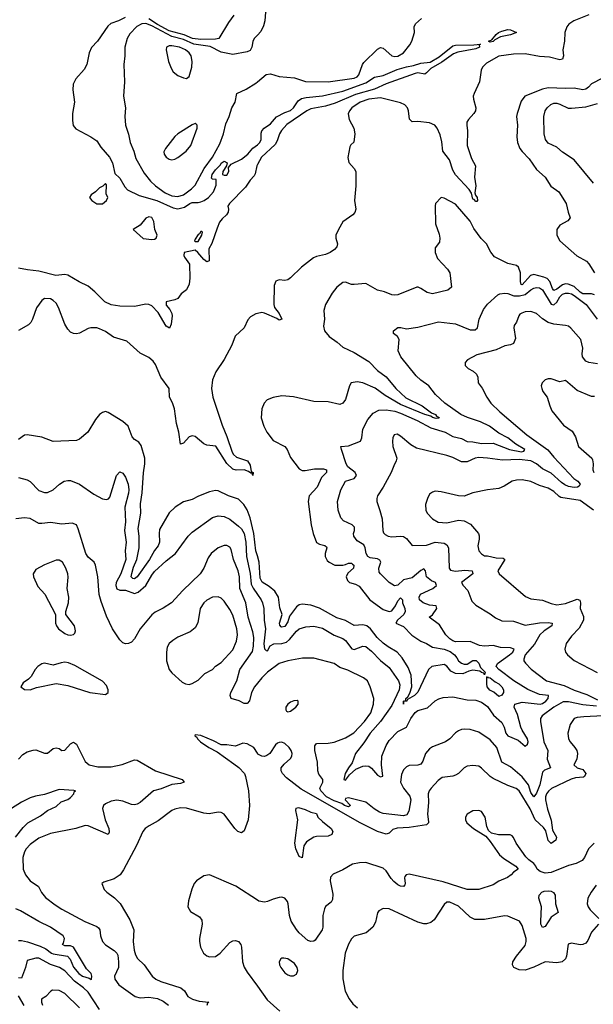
# Model space of a CAD drawing. Header units: inches. Extents: x 1173000 to 1307049, y 522583 to 678455.
# Tile 304 of 617: x 1268358 to 1272322, y 552696 to 559499. Entities that reach past the tile are written whole.
import ezdxf

# ---------------------------------------------------------------- set-up
doc = ezdxf.new("R2010")
doc.units = ezdxf.units.IN
doc.header["$MEASUREMENT"] = 0
doc.layers.add('B2565', color=7, linetype='Continuous')
doc.layers.add('B2575', color=7, linetype='Continuous')

msp = doc.modelspace()

# ---------------------------------------------------------------- linework, layer by layer
at = {"layer": 'B2565', "color": 5}
for points, elevation in [([(1269086.6, 559513.4), (1269039.5, 559490), (1268988, 559472), (1268966.2, 559453.8), (1268894.6, 559350), (1268854.3, 559305.7), (1268838.9, 559270), (1268821.3, 559190), (1268804.4, 559155.6), (1268746.3, 559090), (1268726.5, 559053.5), (1268725.4, 559014.6), (1268736.1, 558930), (1268722.6, 558850), (1268721.7, 558801.7), (1268726.9, 558766.9), (1268744.9, 558744.9), (1268850, 558690.4), (1268890, 558661.6), (1268919.1, 558619.1), (1268977.6, 558550), (1268998.4, 558510), (1269015.3, 558435.3), (1269050, 558402.8), (1269084.1, 558344.1), (1269103.4, 558323.4), (1269184.1, 558284.1), (1269306.4, 558250), (1269419.3, 558199.3), (1269450, 558193.2), (1269470, 558195.8), (1269495.7, 558204.3), (1269534.5, 558230), (1269550, 558235.9), (1269590, 558235.6), (1269610, 558240.9), (1269633.5, 558250), (1269662.8, 558270), (1269698, 558310), (1269714.7, 558354.7), (1269714.9, 558394.9), (1269690, 558397.2), (1269682.9, 558402.9), (1269688.9, 558430), (1269710, 558460.4), (1269744.6, 558495.4), (1269750, 558507.7), (1269770, 558522), (1269790.7, 558510), (1269787.3, 558490), (1269762, 558450), (1269758.8, 558430), (1269770, 558423.8), (1269790, 558425.3), (1269803.6, 558450), (1269801.5, 558478.5), (1269819.7, 558500.3), (1269890, 558535.6), (1269935, 558570), (1269969.9, 558610.1), (1270000, 558635.1)], 660), ([(1269837.4, 559530), (1269800.4, 559479.6), (1269733.7, 559370), (1269710, 559364), (1269610, 559362.4), (1269552.7, 559370), (1269494.8, 559394.8), (1269390, 559421.7), (1269310, 559464.7), (1269250, 559503.7)], 660), ([(1270000, 559392.9), (1269977, 559370), (1269968.5, 559348.5), (1269962, 559310), (1269950, 559285.6), (1269930, 559277.4), (1269830, 559258.7), (1269750, 559275), (1269673.3, 559313.3), (1269561.6, 559330), (1269490, 559361), (1269410, 559382.9), (1269270, 559456.7), (1269230, 559471.6), (1269202.4, 559470), (1269167.9, 559452.1), (1269118.7, 559401.3), (1269099.8, 559370), (1269084.3, 559310), (1269085.2, 559250), (1269076.5, 559190), (1269082, 559070), (1269074.4, 558970), (1269088.9, 558890), (1269083.6, 558830), (1269088, 558770), (1269108.6, 558708.6), (1269121.7, 558650), (1269146.9, 558590), (1269159.8, 558539.8), (1269217.5, 558437.5), (1269262.3, 558382.3), (1269297.4, 558350), (1269363.2, 558303.2), (1269410, 558282.5), (1269450, 558278.1), (1269490, 558288.5), (1269545.8, 558330), (1269570, 558356.6), (1269631.5, 558470), (1269689.9, 558550), (1269740, 558640), (1269766.4, 558710), (1269781.8, 558778.2), (1269806.1, 558830), (1269824.5, 558890), (1269846.2, 558930), (1269857.9, 558990), (1269922.3, 559017.7), (1269990, 559061), (1270000, 559069.2)], 680), ([(1270000, 558497.5), (1269995.9, 558490), (1269986, 558434), (1269978.9, 558421.1), (1269950.6, 558390), (1269918.8, 558341.2), (1269808, 558230), (1269796, 558210), (1269801, 558190), (1269799.1, 558170), (1269787.3, 558150), (1269756.2, 558123.8), (1269739.6, 558100.4), (1269721.3, 558058.7), (1269686.7, 557953.3), (1269664.4, 557915.6), (1269666.4, 557833.6), (1269650, 557827), (1269630, 557841.6), (1269589.7, 557890), (1269570, 557905.7), (1269495.5, 557890), (1269492.7, 557870), (1269497.6, 557857.6), (1269530.4, 557810), (1269533.5, 557713.5), (1269528.8, 557671.2), (1269510, 557632.7), (1269474.2, 557605.8), (1269450, 557573.2), (1269430, 557563.7), (1269371.1, 557548.9), (1269370, 557526), (1269396.2, 557496.2), (1269409.1, 557470), (1269412.4, 557452.4), (1269405.5, 557394.5), (1269393.4, 557366.6), (1269370, 557381.6), (1269315.2, 557475.2), (1269270, 557521.6), (1269250, 557531.6), (1269230, 557533.3), (1269150, 557518), (1269050, 557519.1), (1268990, 557528.2), (1268945.5, 557550), (1268878, 557618), (1268830, 557657.7), (1268767.6, 557687.6), (1268690, 557734), (1268670, 557738.3), (1268607.8, 557732.2), (1268490, 557762.4), (1268410.6, 557770.6), (1268350, 557783.1)], 660), ([(1270000, 557469.6), (1269990, 557467.6), (1269953.5, 557446.5), (1269934.2, 557425.8), (1269910, 557369.3), (1269847.9, 557312.1), (1269824, 557250), (1269770.4, 557150), (1269713.2, 557066.8), (1269689.5, 557010.5), (1269683.2, 556950), (1269691.8, 556890), (1269757.7, 556697.7), (1269790, 556619.3), (1269825, 556510), (1269834.8, 556494.8), (1269857.1, 556477.1), (1269931.8, 556450), (1269950, 556422), (1269956.9, 556376.9), (1269971.4, 556370), (1269970, 556349.7), (1269964.7, 556364.7), (1269955.3, 556364.7), (1269938, 556378), (1269910, 556387.8), (1269852.8, 556387.2), (1269830, 556393.8), (1269790, 556432.6), (1269712.2, 556552.2), (1269650, 556558.7), (1269630, 556567.6), (1269570, 556618.6), (1269550, 556623.8), (1269530, 556617), (1269490, 556573.7), (1269470, 556566), (1269458.4, 556650), (1269441.7, 556710), (1269426.5, 556810), (1269412.8, 556852.8), (1269392.9, 556890), (1269389.8, 556949.8), (1269334, 557030), (1269295.6, 557115.6), (1269279.7, 557139.7), (1269250, 557165.1), (1269190, 557195.1), (1269098.4, 557278.4), (1269006.5, 557306.5), (1268950, 557344.4), (1268910, 557364), (1268890, 557369.7), (1268850, 557369.7), (1268830, 557364.2), (1268770, 557334), (1268750, 557329.6), (1268730, 557329.7), (1268710, 557340.7), (1268690, 557360.9), (1268670, 557395.1), (1268626.6, 557510), (1268610, 557540.9), (1268590, 557559.5), (1268570, 557569.4), (1268530, 557572.7), (1268510, 557559), (1268473, 557507), (1268446.7, 557430), (1268434.1, 557405.9), (1268418, 557390), (1268349, 557351)], 680), ([(1270000, 555794.3), (1269990.2, 555830.2), (1269976, 555950), (1269950, 556058.3), (1269930, 556111.9), (1269907.3, 556150), (1269870, 556186), (1269799.6, 556210), (1269730, 556244.5), (1269710, 556246.6), (1269670, 556238), (1269592.9, 556207.1), (1269550, 556183.5), (1269490, 556168.5), (1269432.2, 556130), (1269390, 556091.2), (1269324.2, 555975.8), (1269320.8, 555950), (1269324.1, 555890), (1269315.5, 555864.5), (1269288.4, 555831.6), (1269254.9, 555770), (1269170, 555650), (1269150, 555635.6), (1269138.7, 555638.7), (1269129, 555649), (1269133.5, 555673.5), (1269144.5, 555715.5), (1269167.3, 555770), (1269182.5, 555850), (1269182.4, 555930), (1269175.8, 555984.2), (1269194.1, 556090), (1269193.2, 556153.2), (1269203.5, 556230), (1269212.2, 556367.8), (1269222.8, 556430), (1269221.4, 556470), (1269197.4, 556557.4), (1269180.3, 556580.3), (1269150, 556598.3), (1269135.9, 556615.9), (1269107.1, 556690), (1269070, 556723.1), (1268970, 556784.7), (1268950, 556791.5), (1268930, 556786), (1268910, 556771.6), (1268882.4, 556737.6), (1268828, 556650), (1268770, 556600.7), (1268750, 556591.8), (1268590, 556585.1), (1268510, 556615.1), (1268410, 556631.2), (1268390, 556627.6), (1268350, 556598.7)], 720), ([(1268350, 556336.4), (1268410, 556318.9), (1268430, 556308), (1268490, 556245.1), (1268530, 556231.6), (1268550, 556231.6), (1268590, 556251.6), (1268632.7, 556290), (1268664.9, 556310), (1268690, 556316), (1268710, 556314.5), (1268769.9, 556289.9), (1268870, 556220.5), (1268930, 556189.6), (1268956.7, 556183.3), (1268972.5, 556187.5), (1268981.1, 556198.9), (1269025.7, 556350), (1269050, 556374.5), (1269070, 556366.6), (1269090, 556338), (1269106.4, 556290), (1269111.2, 556250), (1269110, 556226.8), (1269083.5, 556130), (1269087.9, 556030), (1269083.1, 555970), (1269093, 555890), (1269087.7, 555830), (1269091.4, 555770), (1269056.4, 555670), (1269023.9, 555610), (1269021.8, 555590), (1269030, 555566), (1269050, 555556.4), (1269090, 555558.3), (1269150, 555535.5), (1269176.5, 555543.5), (1269230.1, 555590), (1269270, 555661.5), (1269290, 555686.4), (1269370, 555759.1), (1269435.3, 555810), (1269522, 555930), (1269550, 555959.1), (1269690, 556059.3), (1269730, 556070.7), (1269770, 556066.6), (1269810, 556048.1), (1269870, 556000.6), (1269890, 555981.6), (1269908.6, 555948.6), (1269920.5, 555890), (1269926, 555790), (1269950, 555673.6), (1269957.8, 555597.8), (1269970.4, 555570.4), (1270000, 555527.2)], 740), ([(1270000, 554914.2), (1269981.1, 554890), (1269960.8, 554850), (1269946.8, 554793.2), (1269930, 554774.3), (1269910, 554775.6), (1269873.4, 554793.4), (1269819.7, 554810), (1269812, 554830), (1269816.2, 554850), (1269859, 554930), (1269878.7, 555010), (1269966.4, 555133.6), (1269974.6, 555170), (1269976.1, 555230), (1269969.4, 555270), (1269935.7, 555370), (1269920.4, 555470), (1269879, 555570), (1269876.4, 555650), (1269867.7, 555690), (1269836.1, 555770), (1269818.5, 555838.5), (1269810, 555854), (1269790, 555865.1), (1269770, 555865.3), (1269730.1, 555849.9), (1269680.3, 555810), (1269659.2, 555780.8), (1269631, 555709), (1269606, 555670), (1269484.6, 555555.4), (1269406, 555470), (1269350, 555433.7), (1269293.6, 555406.4), (1269270, 555386.3), (1269190.3, 555290), (1269150, 555220.7), (1269130, 555198.7), (1269110, 555189.7), (1269090, 555186.9), (1269070, 555194.3), (1269050, 555215.1), (1268999.7, 555290), (1268958.6, 555378.6), (1268919.7, 555479.7), (1268906.7, 555526.7), (1268897.4, 555650), (1268882.6, 555730), (1268871.5, 555751.5), (1268830, 555785.8), (1268815.8, 555810), (1268762.2, 555982.2), (1268750, 556009.3), (1268721.2, 556021.2), (1268650, 556013.8), (1268570, 556025), (1268510, 556017.6), (1268490, 556019.2), (1268430, 556052.4), (1268390, 556057.7), (1268331.3, 556050)], 760), ([(1270000, 554431.1), (1269976.3, 554470), (1269930, 554496.9), (1269900.3, 554499.7), (1269850, 554479), (1269789.1, 554489.1), (1269750, 554489.4), (1269697.6, 554517.6), (1269610, 554554), (1269570, 554558), (1269568.2, 554550), (1269582, 554542), (1269586.4, 554530), (1269608.2, 554510), (1269663.8, 554470), (1269721.7, 554441.7), (1269838.4, 554358.4), (1269872.5, 554332.5), (1269910.3, 554290), (1269918.9, 554270), (1269938.5, 554170), (1269946.9, 554070), (1269937.3, 553970), (1269910, 553894.5), (1269890, 553880.5), (1269866.3, 553890), (1269843.9, 553910), (1269770, 554009.6), (1269750, 554022), (1269730, 554023.6), (1269667.9, 554012.1), (1269630, 554017.8), (1269510, 554051.1), (1269470, 554053), (1269430, 554044.7), (1269410, 554034.7), (1269315.3, 553964.7), (1269252.4, 553930), (1269225.3, 553910), (1269207.8, 553890), (1269165.8, 553794.2), (1269075.3, 553624.7), (1269052.2, 553590), (1269010, 553563.6), (1268938.8, 553541.2), (1268924.7, 553530), (1268942, 553490), (1268960.5, 553470), (1269012.1, 553432.1), (1269052.5, 553392.5), (1269119.8, 553279.8), (1269145.5, 553210), (1269141.3, 553130), (1269149.2, 553069.2), (1269157.9, 553037.9), (1269172.5, 553012.5), (1269218.9, 552970), (1269274.3, 552890), (1269297.6, 552870), (1269333.3, 552853.3), (1269471.2, 552811.2), (1269496.1, 552790), (1269520.3, 552750), (1269551.4, 552731.4), (1269598.6, 552718.6), (1269664.9, 552710), (1269656.5, 552703.5), (1269650, 552689)], 780), ([(1268349.6, 554390), (1268378.8, 554421.2), (1268410, 554441.6), (1268450, 554453), (1268470, 554453.4), (1268530, 554430.7), (1268550, 554430.7), (1268590, 554463), (1268610, 554468.2), (1268630, 554463), (1268650, 554450.5), (1268670, 554453), (1268710, 554495.5), (1268730, 554508), (1268750, 554493), (1268810, 554372.7), (1268838.8, 554350), (1268897.8, 554337.8), (1268990, 554337.8), (1269066.4, 554353.6), (1269150, 554384.6), (1269170, 554383.1), (1269296.3, 554310), (1269481, 554250), (1269494, 554230), (1269470, 554222.6), (1269410, 554215), (1269335.6, 554184.4), (1269282.8, 554170), (1269190, 554090.8), (1269170, 554078.8), (1269150, 554074.4), (1269130, 554077.4), (1269070, 554100.4), (1269030, 554105.7), (1268990, 554099.7), (1268950, 554082), (1268936.3, 554070), (1268930.4, 554049.6), (1268947.5, 553970), (1268973.8, 553910), (1268975.3, 553884.7), (1268970, 553869.3), (1268830, 553928.2), (1268810, 553931.5), (1268744.7, 553910), (1268570, 553877.2), (1268490, 553844.1), (1268430, 553800.3), (1268401.8, 553770), (1268390.2, 553750), (1268380.2, 553710), (1268382, 553630), (1268397.4, 553590), (1268430, 553550.3), (1268488, 553510), (1268508.1, 553468.1), (1268535.2, 553435.2), (1268603.1, 553383.1), (1268650, 553354.3), (1268808.4, 553268.4), (1268890, 553233.8), (1268903.5, 553223.5), (1268912.6, 553210), (1268915.8, 553170), (1268930.3, 553130), (1268950, 553106.5), (1269010, 553069.1), (1269028.1, 553050), (1269035.1, 553035.1), (1269041.7, 552990), (1269041.6, 552950), (1269013.1, 552890), (1269015.3, 552870), (1269042.3, 552830), (1269156.1, 552750), (1269190, 552741.9), (1269250, 552744.8), (1269310, 552736.8), (1269350, 552718.1), (1269385, 552690)], 760), ([(1268329.1, 553850), (1268381.4, 553918.6), (1268413.4, 553950), (1268500.8, 553999.2), (1268550, 554034.8), (1268610, 554063.1), (1268644.9, 554095.1), (1268690, 554110.9), (1268710, 554124.8), (1268731.3, 554150), (1268734.7, 554165.3), (1268742.8, 554170), (1268732.9, 554172.9), (1268630, 554180.3), (1268530, 554144.7), (1268465.9, 554134.1), (1268430, 554122.3), (1268370, 554093.1), (1268257.7, 554022.3)], 740), ([(1270000, 553414.9), (1269852.1, 553512.1), (1269670, 553589.8), (1269630, 553583.9), (1269579.5, 553550), (1269564.6, 553530), (1269547.8, 553492.2), (1269523.6, 553410), (1269520.3, 553370), (1269538.2, 553338.2), (1269600, 553300), (1269616.8, 553276.8), (1269619.2, 553250), (1269600.2, 553150), (1269600.2, 553130), (1269607.2, 553090), (1269627.8, 553050), (1269650, 553031.5), (1269670, 553023.9), (1269710, 553026.4), (1269744.2, 553050), (1269810, 553122.3), (1269830, 553134.2), (1269850, 553137.1), (1269870.8, 553130.8), (1269885.4, 553110), (1269891, 553090), (1269897.1, 552990), (1269910, 552952.7), (1269930, 552917.6), (1270000, 552821.7)], 820), ([(1268350, 553137.4), (1268370, 553137.3), (1268411.8, 553128.2), (1268498.6, 553098.6), (1268539.5, 553079.5), (1268577.6, 553050), (1268590, 553045.4), (1268688.7, 553028.7), (1268707.5, 553007.5), (1268730, 552952.6), (1268766.9, 552910), (1268792, 552890), (1268837, 552877), (1268852, 552868), (1268854.8, 552870), (1268857.4, 552890), (1268851.6, 552910), (1268820.5, 552940.5), (1268730.3, 553090), (1268710, 553099.6), (1268670, 553099.3), (1268654, 553110), (1268661.3, 553118.7), (1268668.1, 553150), (1268658.6, 553170), (1268571.2, 553230), (1268490, 553268), (1268362.9, 553342.9), (1268330, 553356.4)], 740), ([(1268910, 552661.5), (1268830, 552779), (1268799.1, 552810), (1268736.5, 552856.5), (1268670, 552927.7), (1268633.1, 552950), (1268570, 552972), (1268490, 553014.6), (1268470, 553015.2), (1268410, 552999.7), (1268398.6, 552950), (1268370, 552877), (1268350, 552878.3)], 760), ([(1268772, 552672), (1268670.4, 552770.4), (1268630, 552790.8), (1268585.1, 552794.9), (1268571.9, 552788.1), (1268538.8, 552750), (1268508.3, 552731.7), (1268507.8, 552710), (1268516.5, 552690)], 780), ([(1268387.8, 552687.8), (1268350, 552755)], 780)]:
    msp.add_lwpolyline(points, dxfattribs=dict(at, elevation=elevation))
for points, elevation in [([(1269410, 559319), (1269390, 559318.4), (1269371.2, 559310), (1269369.5, 559290), (1269385.7, 559210), (1269403.6, 559163.6), (1269418.6, 559138.6), (1269450, 559112.2), (1269490, 559096.1), (1269510, 559093.4), (1269530, 559105.5), (1269547.5, 559170), (1269549.9, 559210), (1269542, 559250), (1269529, 559270), (1269504.2, 559290), (1269462.6, 559310)], 720), ([(1269570, 558781.2), (1269550, 558772), (1269450, 558709.7), (1269430, 558691.5), (1269364.6, 558610), (1269354.6, 558585.4), (1269356.1, 558570), (1269370, 558548.2), (1269390, 558534.9), (1269410, 558530.3), (1269430, 558535.3), (1269450, 558547.1), (1269508.3, 558590), (1269540.3, 558630), (1269584.5, 558750), (1269584, 558770), (1269577.5, 558777.5)], 720), ([(1268950, 558366), (1268932, 558348), (1268910, 558338), (1268882, 558310), (1268850.9, 558289.1), (1268841, 558270), (1268857.3, 558250), (1268890, 558226), (1268930, 558226.8), (1268958, 558250), (1268966, 558270), (1268956.4, 558296.4), (1268958, 558358)], 660), ([(1269250, 558137), (1269230, 558127), (1269190, 558078.9), (1269142, 558050), (1269210, 557986.9), (1269270, 557979.6), (1269290, 557983.3), (1269301.8, 557990), (1269307.2, 558010), (1269291.8, 558050), (1269285.6, 558105.6), (1269270, 558133.2)], 660), ([(1269615.9, 558035.9), (1269610, 558035.1), (1269599.6, 558020.4), (1269590, 558015.6), (1269570, 557982), (1269566.4, 557970), (1269570, 557966.4), (1269590, 557966.4), (1269615.6, 558010), (1269621.2, 558030)], 660), ([(1268630, 555765.6), (1268610, 555764.2), (1268530, 555733.6), (1268470, 555699.5), (1268450.4, 555670), (1268452.2, 555650), (1268483.1, 555583.1), (1268530.5, 555530), (1268606, 555390), (1268606, 555330), (1268612.7, 555310), (1268627, 555290), (1268670, 555258), (1268690, 555248.8), (1268710, 555246.4), (1268730, 555251), (1268739.5, 555260.5), (1268742.7, 555277.3), (1268737.6, 555310), (1268677.2, 555390), (1268676, 555410), (1268694, 555470), (1268697.6, 555510), (1268684.7, 555570), (1268692.1, 555647.9), (1268689.7, 555669.7), (1268676.3, 555710), (1268654, 555750)], 780), ([(1269730, 555511.9), (1269690, 555508.1), (1269650.7, 555489.3), (1269630, 555470.8), (1269605.4, 555430), (1269589.2, 555330.8), (1269570, 555297.6), (1269535.5, 555270), (1269450, 555232.2), (1269414.9, 555210), (1269391.1, 555188.9), (1269376.5, 555163.5), (1269371.4, 555130), (1269372.6, 555070), (1269390.2, 555010.2), (1269410, 554986.4), (1269481.4, 554921.4), (1269504.7, 554910), (1269530, 554906.7), (1269550, 554912.4), (1269590, 554935.3), (1269638.3, 554981.7), (1269689.4, 555010), (1269710, 555032.4), (1269750, 555057), (1269830, 555144.9), (1269855.1, 555204.9), (1269861.9, 555250), (1269858.1, 555290), (1269830, 555384), (1269810, 555424.4), (1269770, 555482.6), (1269750, 555502.7)], 780), ([(1268670, 555059.2), (1268644.1, 555055.9), (1268590, 555038.9), (1268530, 555053.3), (1268510, 555047.8), (1268483.8, 555030), (1268465.5, 555010), (1268438, 554962), (1268418, 554942), (1268382.5, 554917.5), (1268364.7, 554890), (1268390.7, 554870.7), (1268430, 554868.4), (1268474.5, 554885.5), (1268610, 554912.4), (1268690, 554898.4), (1268842, 554850), (1268950, 554836), (1268968.7, 554850), (1268969, 554870), (1268958, 554898), (1268929.4, 554929.4), (1268737.9, 555037.9), (1268695.7, 555055.7)], 780)]:
    msp.add_lwpolyline(points, close=True, dxfattribs=dict(at, elevation=elevation))
at = {"layer": 'B2575', "color": 5}
for points, elevation in [([(1270232.3, 560000), (1270230, 559998.6), (1270176.5, 559996.5), (1270150, 559989.7), (1270030.5, 559910), (1270019, 559890), (1270014.1, 559870), (1270017.5, 559850), (1270051.6, 559771.6), (1270086.1, 559710), (1270147.2, 559630), (1270146.7, 559613.3), (1270136.9, 559603.1), (1270072, 559570), (1270056.9, 559550), (1270052.3, 559490), (1270042.7, 559457.3), (1270023.6, 559416.4), (1270000, 559392.9)], 680), ([(1272290, 559532.5), (1272188.2, 559491.8), (1272152, 559468), (1272137.8, 559450), (1272124, 559410), (1272121.9, 559350), (1272111.6, 559290), (1272116.6, 559250), (1272110, 559227), (1272090, 559221.7), (1272019.6, 559239.6), (1271950, 559243.4), (1271850, 559263), (1271770, 559261.7), (1271670, 559247), (1271582.7, 559197.3), (1271555, 559170), (1271547.6, 559150), (1271535.4, 559070), (1271497.3, 558990), (1271492.1, 558970), (1271493.1, 558950), (1271510.1, 558890.1), (1271508.7, 558870), (1271496.3, 558850), (1271458.4, 558810), (1271448.3, 558790), (1271446.8, 558770), (1271453.2, 558730), (1271451, 558630), (1271478.9, 558538.9), (1271506.6, 558490), (1271501.3, 558410), (1271509.1, 558350), (1271503.4, 558303.4), (1271507, 558287), (1271518.4, 558270), (1271522, 558250), (1271517, 558243), (1271510, 558243), (1271497.6, 558257.6), (1271490, 558259.7), (1271479.4, 558299.4), (1271464.7, 558324.7), (1271370, 558426.8), (1271350, 558460.2), (1271328.4, 558530), (1271281.2, 558590), (1271274.5, 558654.5), (1271263.5, 558703.5), (1271242.9, 558750), (1271226.4, 558770), (1271190, 558786.9), (1271110, 558794.5), (1271070, 558793.2), (1271052.1, 558812.1), (1271044.5, 558870), (1271036.7, 558890), (1271018.6, 558910), (1270990, 558924.2), (1270850, 558958.3), (1270770, 558950.5), (1270711.5, 558930), (1270654.1, 558890), (1270636.4, 558870), (1270628.6, 558848.6), (1270634.3, 558810), (1270665.8, 558750), (1270674.7, 558710), (1270666.6, 558653.4), (1270646.4, 558633.6), (1270639.5, 558620.5), (1270626.1, 558546.1), (1270631.7, 558511.7), (1270670.3, 558470.3), (1270680.5, 558450), (1270680.4, 558350), (1270670.4, 558250), (1270681.6, 558190), (1270674.4, 558165.6), (1270661, 558150), (1270590, 558102.7), (1270560.3, 558050), (1270542.6, 558010), (1270543.1, 557990), (1270554, 557950), (1270550.4, 557930), (1270532.4, 557910), (1270504.4, 557890), (1270470, 557876.5), (1270410, 557863.4), (1270387.6, 557852.4), (1270304.7, 557790), (1270230, 557714.3), (1270210, 557702), (1270190, 557698), (1270150, 557702), (1270128.8, 557691.2), (1270117.1, 557662.9), (1270114.3, 557530), (1270119.1, 557510), (1270151.1, 557470), (1270170, 557429), (1270150, 557423.1), (1270134.4, 557434.4), (1270050, 557470.8), (1270030, 557475.4), (1270000, 557469.6)], 680), ([(1270000, 559069.2), (1270061, 559119), (1270090, 559125), (1270150, 559107.2), (1270256.7, 559096.7), (1270332.8, 559072.8), (1270490, 559069.8), (1270670, 559095.8), (1270690, 559105.1), (1270701.9, 559118.1), (1270727.1, 559190), (1270737, 559203), (1270830, 559295.9), (1270850, 559307.4), (1270870, 559301.5), (1270930, 559249.3), (1270950, 559244.8), (1270970, 559247.2), (1271009.1, 559270), (1271054.7, 559325.3), (1271068.8, 559351.2), (1271085.1, 559410), (1271084.1, 559450), (1271093.7, 559470), (1271133.8, 559506.2)], 680), ([(1270000, 558635.1), (1270018, 558650), (1270026.6, 558670), (1270025.9, 558714.1), (1270030.8, 558730), (1270046.8, 558750), (1270090, 558780.2), (1270132.2, 558827.8), (1270190, 558857.5), (1270230, 558871.4), (1270250.9, 558889.1), (1270282, 558938), (1270305.2, 558954.8), (1270338.1, 558961.9), (1270450, 558972.5), (1270590, 559005.3), (1270750, 559062.5), (1270810, 559101.2), (1270870, 559112.9), (1270965.7, 559154.3), (1271030, 559173.6), (1271078.4, 559181.6), (1271130, 559199.1), (1271195.2, 559204.8), (1271257.2, 559242.8), (1271350, 559318.6), (1271370, 559323.5), (1271495.7, 559324.3), (1271542, 559330), (1271534, 559326), (1271535.8, 559310), (1271510, 559298.4), (1271386.6, 559273.4), (1271356.7, 559263.3), (1271274.6, 559205.4), (1271198.3, 559161.7), (1271170, 559130.9), (1271156.6, 559123.4), (1271110, 559131.4), (1271090, 559127.2), (1270890, 559056.7), (1270810, 559018.6), (1270679, 558981), (1270537.1, 558922.9), (1270470, 558901.8), (1270370, 558882.8), (1270341.9, 558870), (1270204.6, 558775.4), (1270166.9, 558733.1), (1270152.4, 558710), (1270137.7, 558662.3), (1270122.8, 558637.2), (1270028.6, 558550), (1270000, 558497.5)], 660), ([(1272385, 559095), (1272310, 559055.3), (1272288.4, 559031.6), (1272270, 559019.3), (1272250, 559015.2), (1272190, 559025.3), (1272130, 559022.5), (1272010, 559028.1), (1271970, 559019.4), (1271849.3, 558970.7), (1271824.2, 558935.8), (1271795, 558850), (1271792.1, 558830), (1271798.8, 558770), (1271794.4, 558690), (1271798.6, 558650), (1271814.4, 558610), (1271830, 558587.2), (1271877.7, 558537.7), (1271930, 558463.8), (1271988.5, 558410), (1272028.3, 558348.3), (1272082.6, 558310), (1272134.9, 558230), (1272147.6, 558170), (1272162, 558130), (1272145.5, 558110), (1272090, 558078.3), (1272070.3, 558050), (1272070.3, 558010), (1272090.4, 557970), (1272207.6, 557867.6), (1272274, 557830), (1272291.3, 557811.3), (1272330, 557749.5)], 720), ([(1272322, 558370), (1272190, 558530.3), (1272110, 558584), (1272070, 558617.2), (1272010, 558645.5), (1271991.3, 558670), (1271981.3, 558710), (1271979.3, 558830), (1271989.4, 558870), (1272002.5, 558890), (1272027.4, 558912.6), (1272050, 558921.1), (1272070, 558921.1), (1272090, 558916.1), (1272148.7, 558888.7), (1272170, 558886.9), (1272270, 558896), (1272350, 558920.7)], 740), ([(1272330, 557597.9), (1272310, 557604.6), (1272250, 557605.2), (1272230, 557615.8), (1272190, 557654.8), (1272149.1, 557670.9), (1272130, 557672.8), (1272110, 557667.6), (1272070, 557636), (1272050, 557628.7), (1272040.7, 557640.7), (1272022.3, 557690), (1272003.7, 557710), (1271980.6, 557720.6), (1271910, 557738.7), (1271888.8, 557731.2), (1271830, 557667.5), (1271824, 557670), (1271817.8, 557690), (1271819.4, 557750), (1271804.5, 557790), (1271790, 557801.7), (1271730, 557813.8), (1271639.8, 557859.8), (1271613.4, 557893.4), (1271584.8, 557950), (1271546.4, 557986.4), (1271495.9, 558055.9), (1271470, 558105.8), (1271370, 558225.1), (1271290, 558266.6), (1271270, 558269.3), (1271230.8, 558230), (1271228.1, 558211.9), (1271230.7, 558089.3), (1271256.7, 558016.7), (1271261.3, 557990), (1271258.4, 557961.6), (1271230, 557922), (1271228.8, 557890), (1271244.4, 557850), (1271314.2, 557774.2), (1271330.3, 557750), (1271342.8, 557650), (1271316, 557630), (1271210, 557605.4), (1271173.9, 557613.9), (1271130, 557641.6), (1271110.8, 557650.8), (1271102, 557650), (1270970, 557598.7), (1270950, 557595.8), (1270930, 557598.3), (1270878, 557618), (1270830, 557629.8), (1270750, 557675.2), (1270668.8, 557668.8), (1270650, 557669.8), (1270610, 557684.4), (1270590, 557682.2), (1270550, 557649.9), (1270516.5, 557610), (1270471.9, 557530), (1270460.5, 557490), (1270463.3, 557430), (1270458, 557382), (1270464.2, 557350), (1270496.3, 557310), (1270551.9, 557271.9), (1270590, 557236.6), (1270670, 557199.3), (1270770, 557138.1), (1270830, 557075.3), (1270890.5, 557030.5), (1270956.6, 556950), (1271026.2, 556886.2), (1271139.3, 556830), (1271203.6, 556783.6), (1271231.1, 556770), (1271239, 556759), (1271256.1, 556750), (1271254.5, 556745.5), (1271236.5, 556743.5), (1271210, 556749.5), (1271198.6, 556758.6), (1271157.2, 556770), (1270990, 556840.4), (1270883.5, 556903.5), (1270813.9, 556953.9), (1270730, 556990.7), (1270690, 556997.5), (1270649, 556990), (1270635.9, 556970), (1270610, 556875.1), (1270590.2, 556849.8), (1270570, 556840.5), (1270490, 556858), (1270390, 556860.4), (1270250, 556893.1), (1270170, 556899.3), (1270110, 556888.1), (1270068.4, 556871.6), (1270046.4, 556850), (1270030.8, 556809.2), (1270027.1, 556747.1), (1270045.7, 556690), (1270066, 556650), (1270110, 556592.2), (1270190.2, 556550), (1270205.4, 556530), (1270230, 556474), (1270290, 556394.7), (1270310, 556384.3), (1270330, 556383.3), (1270396, 556396), (1270456.2, 556396.2), (1270476.9, 556390), (1270478.9, 556370), (1270444, 556336), (1270413.7, 556270), (1270358.2, 556210), (1270351.1, 556170), (1270371.1, 556010), (1270385, 555950), (1270410, 555887.9), (1270430, 555874.5), (1270467.2, 555867.2), (1270477, 555857), (1270480.7, 555850), (1270469.5, 555810), (1270469.5, 555790), (1270483, 555763), (1270497, 555750), (1270534.8, 555730), (1270590, 555731.3), (1270610, 555735), (1270630, 555745.1), (1270650, 555745), (1270658.2, 555738.2), (1270667.6, 555730), (1270663.8, 555710), (1270626, 555674), (1270615, 555650), (1270623.9, 555623.9), (1270636.9, 555610), (1270679.2, 555599.2), (1270704.1, 555584.1), (1270777.5, 555490), (1270870, 555423.9), (1270910, 555410.1), (1270930, 555415.8), (1270955.8, 555450), (1270970, 555483.8), (1270990, 555504.8), (1271002.8, 555490), (1271002.9, 555470), (1271019.3, 555430), (1271022, 555410), (1271012.9, 555390), (1270968.6, 555350), (1270956, 555330), (1271010, 555305.7), (1271067.5, 555247.5), (1271130, 555205), (1271170, 555188.8), (1271210, 555164.4), (1271290.4, 555149.6), (1271333.4, 555133.4), (1271362, 555110), (1271379.1, 555090), (1271390, 555068.5), (1271410, 555053.4), (1271430, 555046.4), (1271450, 555047.1), (1271488.8, 555071.2), (1271511.3, 555071.3), (1271530, 555052.1), (1271542.7, 555022.7), (1271574, 554990), (1271570, 554972.7), (1271564.4, 554984.4), (1271550, 554987.6), (1271537.3, 554997.3), (1271490, 555004.1), (1271462.1, 554997.9), (1271420.8, 554979.2), (1271370, 554980.7), (1271337, 554997), (1271310, 555031.6), (1271290, 555044.2), (1271205.5, 555030), (1271181.7, 555010), (1271110, 554852.5), (1271086.4, 554830), (1271037.3, 554802.7), (1271030, 554787.3), (1271010.4, 554789.6), (1271010, 554769.8), (1271009.9, 554790), (1271025.7, 554794.3), (1271026.2, 554810), (1271039.2, 554820.8), (1271053.5, 554846.5), (1271068.3, 554890), (1271062.7, 554970), (1271043, 555023), (1271001.2, 555090), (1270966.6, 555130), (1270904.9, 555164.9), (1270870, 555190.7), (1270827.4, 555230), (1270781.8, 555290), (1270756.9, 555310), (1270730, 555318.2), (1270670, 555312.9), (1270610, 555346.8), (1270550, 555366.4), (1270430, 555434), (1270370, 555455), (1270310, 555461.7), (1270290, 555456.7), (1270270, 555441.9), (1270222.9, 555377.1), (1270210, 555338.7), (1270190, 555307.3), (1270170, 555301.4), (1270163.6, 555303.6), (1270154.6, 555314.6), (1270154.2, 555330), (1270170.9, 555390), (1270154.7, 555434.7), (1270146.3, 555510), (1270121.2, 555550), (1270082.6, 555582.6), (1270033.9, 555613.9), (1270019.3, 555639.3), (1270012, 555750), (1270000, 555794.3)], 720), ([(1270000, 555527.2), (1270025.4, 555490), (1270035.4, 555470), (1270045.6, 555430), (1270047.7, 555350), (1270056.3, 555290), (1270045.6, 555185.6), (1270050, 555152.7), (1270061.6, 555141.6), (1270070, 555139.5), (1270088.1, 555171.9), (1270113.2, 555186.8), (1270170, 555188.5), (1270200.8, 555199.2), (1270223.1, 555216.9), (1270270, 555273.8), (1270290, 555289.8), (1270335.8, 555304.2), (1270390, 555308.3), (1270450, 555294), (1270530, 555246.4), (1270590, 555223.1), (1270610, 555208.9), (1270652.9, 555152.9), (1270670, 555147.9), (1270730, 555170.8), (1270750, 555167.4), (1270790, 555135.3), (1270851.6, 555071.6), (1270910, 555023.9), (1270975, 554930), (1270984.1, 554904.1), (1270981.1, 554870), (1270930, 554761.2), (1270850.1, 554649.9), (1270779.5, 554570), (1270736.2, 554503.8), (1270677.3, 554430), (1270656.2, 554363.8), (1270629.9, 554330.1), (1270606.8, 554290), (1270598.4, 554250), (1270610, 554245.7), (1270637.9, 554282.1), (1270679.6, 554320.4), (1270730, 554341.2), (1270750, 554343.5), (1270770, 554340.5), (1270788, 554328), (1270830, 554280.4), (1270850, 554268.2), (1270867.1, 554272.9), (1270857, 554350), (1270861.5, 554410), (1270890, 554485.3), (1270910, 554519), (1270970, 554580.3), (1271031.6, 554610), (1271061.7, 554670), (1271090, 554711.8), (1271110, 554725.8), (1271175.8, 554744.2), (1271230, 554792.4), (1271254, 554806), (1271285, 554815), (1271350, 554820.2), (1271450, 554799.8), (1271510, 554796.8), (1271550, 554783.5), (1271590, 554753.5), (1271632.8, 554692.8), (1271690, 554643.5), (1271706.3, 554610), (1271716.5, 554570), (1271731.8, 554551.8), (1271801.9, 554521.9), (1271850, 554480.7), (1271867.3, 554492.7), (1271871.2, 554510), (1271867.5, 554530), (1271829.8, 554589.8), (1271821.8, 554610), (1271797.7, 554697.7), (1271775.5, 554750), (1271778.9, 554770), (1271830, 554783.4), (1271953.4, 554770), (1271970, 554774.5), (1271992.9, 554790), (1272010.7, 554810), (1272013.1, 554830), (1271950, 554836.2), (1271870, 554871.6), (1271772.6, 554930), (1271669.4, 555010), (1271650.2, 555030), (1271660.5, 555050), (1271742.6, 555110), (1271765, 555130), (1271775.5, 555150), (1271750, 555159.6), (1271680.6, 555160.6), (1271630, 555174.6), (1271570, 555170.9), (1271534.5, 555174.5), (1271470, 555203.2), (1271370, 555201.6), (1271350, 555208.5), (1271330, 555222.4), (1271303.6, 555250), (1271258.2, 555318.2), (1271188.4, 555370), (1271210, 555386), (1271241.2, 555430), (1271234.8, 555450), (1271190, 555454.6), (1271145.7, 555470), (1271121.3, 555490), (1271118.2, 555510), (1271126.5, 555530), (1271213.4, 555570), (1271239.2, 555590), (1271231, 555610), (1271203.1, 555623.1), (1271168.9, 555648.9), (1271162.3, 555690), (1271150, 555704.2), (1271130, 555693.8), (1271070, 555642.1), (1271010, 555627.8), (1270970, 555592.2), (1270947.4, 555587.4), (1270910.4, 555610), (1270850.4, 555670), (1270842.8, 555682.8), (1270839.8, 555710), (1270852.9, 555750), (1270845.8, 555765.8), (1270830, 555774.7), (1270780.4, 555780.4), (1270764, 555790), (1270751.2, 555810), (1270746.3, 555850), (1270736.2, 555870), (1270690, 555898), (1270666.3, 555930), (1270663.6, 555950), (1270671.4, 555970), (1270672, 555992), (1270655.8, 556010), (1270595.5, 556035.5), (1270576.4, 556056.4), (1270558.6, 556110), (1270554.7, 556170), (1270578, 556250), (1270608.4, 556310), (1270670.3, 556330), (1270685.7, 556350), (1270675, 556370), (1270626, 556410), (1270615, 556430), (1270580.5, 556530), (1270578, 556550), (1270630, 556555.8), (1270712, 556588), (1270723.2, 556610), (1270730.2, 556670), (1270763.5, 556736.5), (1270800, 556780), (1270838.6, 556801.4), (1270890, 556803.7), (1270950, 556793.1), (1270990, 556780.8), (1271104.4, 556730), (1271198.4, 556678.4), (1271297.2, 556650), (1271350, 556619), (1271410, 556604.9), (1271450, 556584.7), (1271490, 556582.6), (1271550, 556570.2), (1271630, 556573.1), (1271743.1, 556530), (1271826.5, 556513.5), (1271842.6, 556517.4), (1271848.1, 556530), (1271785.4, 556565.4), (1271730.8, 556610), (1271670, 556642.6), (1271605, 556690), (1271541.1, 556721.1), (1271451.8, 556750), (1271406.9, 556770), (1271295.3, 556850), (1271230.4, 556910), (1271184.4, 556970), (1271130, 557008.7), (1271097.8, 557037.8), (1270991.5, 557170), (1270974, 557210), (1270979.5, 557290), (1270968.9, 557308.9), (1270941, 557330), (1270942, 557350), (1270970, 557372.1), (1270992.8, 557372.8), (1271030, 557362.4), (1271110, 557374.5), (1271250.9, 557410.9), (1271370, 557397.2), (1271470, 557355.3), (1271504.7, 557355.3), (1271520.9, 557370), (1271532.7, 557430), (1271562.7, 557497.3), (1271590, 557533.3), (1271662.3, 557597.7), (1271675.1, 557604.9), (1271711.5, 557608.5), (1271730, 557607), (1271771.9, 557591.9), (1271810.7, 557590.7), (1271850, 557601.3), (1271890, 557633.3), (1271910, 557643.7), (1271930, 557647.5), (1271950, 557645.5), (1271970, 557633.5), (1272030, 557533.4), (1272048.5, 557528.5), (1272070, 557546.5), (1272090, 557583.9), (1272110, 557601.7), (1272130, 557609), (1272150, 557609.9), (1272170, 557605.2), (1272190, 557593.7), (1272273, 557530), (1272348.8, 557430)], 740), ([(1272350, 557122.2), (1272290, 557129.8), (1272270, 557138.5), (1272246, 557170), (1272243.9, 557190), (1272249.9, 557230), (1272234.6, 557290), (1272167, 557367), (1272150, 557380.5), (1272130, 557387.1), (1272050, 557394.8), (1272010, 557406.8), (1271971.6, 557431.6), (1271929.2, 557469.2), (1271890, 557483.5), (1271850, 557479.4), (1271828, 557472), (1271815, 557465), (1271806.3, 557453.7), (1271790.1, 557409.9), (1271774.9, 557385.1), (1271772.8, 557370), (1271783.8, 557296.2), (1271770, 557262.6), (1271750, 557252.9), (1271710, 557244.8), (1271650, 557217.8), (1271517.1, 557182.9), (1271451.8, 557148.2), (1271435.5, 557130), (1271435.5, 557110), (1271457.1, 557090), (1271491.4, 557071.4), (1271515.3, 557050), (1271524.9, 557030), (1271526.4, 556990), (1271553.4, 556953.4), (1271585.3, 556890), (1271614, 556850), (1271675.3, 556790), (1271863.2, 556630), (1272008.1, 556528.1), (1272050, 556475.3), (1272186.6, 556330), (1272215.9, 556310), (1272231.8, 556290), (1272224, 556276), (1272211.9, 556268.1), (1272190, 556266.3), (1272150, 556274.2), (1272125.4, 556285.4), (1272101.3, 556301.3), (1272030, 556365), (1271970, 556394.9), (1271930, 556431.3), (1271890, 556450.6), (1271810, 556460.7), (1271694.8, 556454.8), (1271590, 556470.4), (1271530, 556473.2), (1271505.5, 556470), (1271450, 556443.9), (1271410, 556445.2), (1271350, 556474.7), (1271308.9, 556488.9), (1271099.3, 556539.3), (1271061, 556561), (1270990, 556622.4), (1270965.8, 556634.2), (1270946, 556630), (1270935.8, 556610), (1270933.4, 556586.6), (1270936, 556550), (1270964.4, 556470), (1270959.3, 556450), (1270942.5, 556417.5), (1270926, 556370), (1270870.5, 556270), (1270830.4, 556210), (1270824.9, 556190), (1270824.9, 556170), (1270847.6, 556107.6), (1270861.8, 556050), (1270866.3, 555970), (1270872.6, 555952.6), (1270882.6, 555942.6), (1270904, 555930), (1270930, 555925), (1270989, 555931), (1271010, 555927.3), (1271030, 555913.4), (1271070, 555865.5), (1271170, 555868.7), (1271230, 555890.1), (1271290, 555881.6), (1271309.6, 555869.6), (1271321, 555850), (1271325.7, 555710), (1271335.6, 555695.6), (1271370, 555688), (1271435, 555695), (1271485.3, 555690), (1271488.7, 555670), (1271411.4, 555610), (1271422.3, 555590), (1271455.7, 555555.7), (1271481.8, 555481.8), (1271510, 555454), (1271610, 555394.9), (1271647, 555367), (1271690, 555346.5), (1271770, 555343.7), (1271850, 555316.6), (1271949, 555331), (1272010, 555333.7), (1272036.4, 555330), (1272035.5, 555310), (1271982.6, 555277.4), (1271952.1, 555250), (1271914.8, 555185.2), (1271850.2, 555110), (1271841.8, 555081.8), (1271842.3, 555070), (1271852.1, 555052.1), (1271892.6, 555012.6), (1271998.9, 554930), (1272119.9, 554899.9), (1272190, 554866.1), (1272276.7, 554836.7), (1272350, 554799)], 760), ([(1272330, 556895.1), (1272310, 556896.4), (1272210, 556937.2), (1272130, 557006), (1272090, 556997.2), (1272030, 557018.7), (1272010, 557017.6), (1271990, 557009.5), (1271968, 556990), (1271961.6, 556970), (1271965.5, 556950), (1271974, 556930), (1272003, 556890), (1272020.4, 556830), (1272035.8, 556795.8), (1272116.5, 556696.5), (1272175.9, 556655.9), (1272197.7, 556617.7), (1272219.5, 556550), (1272310.5, 556470.5), (1272317.2, 556457.2), (1272321.7, 556430), (1272318.5, 556390), (1272324.4, 556370)], 780), ([(1272323.5, 556110), (1272230, 556176.5), (1272098.3, 556198.3), (1272084.8, 556204.8), (1272050, 556239.8), (1272010, 556263.1), (1271950, 556280.5), (1271888.9, 556308.9), (1271830, 556320.4), (1271790, 556318.3), (1271761, 556310), (1271704.8, 556275.2), (1271670, 556260.5), (1271590, 556251), (1271490, 556231.1), (1271430, 556206.9), (1271390, 556208.5), (1271270, 556235.8), (1271230, 556240.5), (1271210, 556235.6), (1271190, 556220.9), (1271175.3, 556190), (1271163.1, 556150), (1271164.9, 556110), (1271174, 556090), (1271210, 556050.4), (1271250, 556027.1), (1271310, 556023.5), (1271390, 556040.3), (1271430, 556036.5), (1271473.2, 556013.2), (1271527.6, 555950), (1271533.3, 555933.3), (1271532.9, 555910), (1271522.9, 555862.9), (1271530.5, 555830), (1271550, 555807.7), (1271570, 555795.8), (1271590, 555795.2), (1271650, 555779.9), (1271698.6, 555778.6), (1271710, 555770.4), (1271662, 555690), (1271670.3, 555670.3), (1271852.7, 555512.7), (1271890, 555497), (1271970, 555489.1), (1272030, 555465.5), (1272070, 555457.3), (1272130, 555465), (1272210, 555494.7), (1272228.8, 555488.8), (1272232.9, 555470), (1272230.2, 555430), (1272255, 555375), (1272253, 555350), (1272224.2, 555295.8), (1272170, 555239.5), (1272134.4, 555190), (1272124.4, 555150), (1272130.4, 555130), (1272143.8, 555110), (1272190, 555072.4), (1272348.1, 554988.1)], 780), ([(1272344.3, 554755.7), (1272250, 554764.5), (1272150, 554786.2), (1272114.4, 554785.6), (1272048.6, 554750), (1271967.9, 554690), (1271957.6, 554670), (1271956.9, 554650), (1271980.9, 554510), (1272007.7, 554450), (1272002.9, 554390), (1272025.3, 554330), (1271985.2, 554314.8), (1271970, 554300.5), (1271952.6, 554212.6), (1271930, 554154), (1271911.2, 554128.8), (1271890, 554158.8), (1271873.5, 554213.5), (1271830, 554268.8), (1271750, 554336.4), (1271689.2, 554369.2), (1271655.5, 554470), (1271610, 554524.4), (1271530, 554576.8), (1271470, 554594), (1271430, 554596.3), (1271410, 554594.7), (1271390, 554586), (1271370, 554571.6), (1271330, 554529.6), (1271300.7, 554510), (1271210, 554474), (1271190, 554462), (1271161.5, 554430), (1271142.8, 554377.2), (1271130, 554356.2), (1271110, 554348.4), (1271050, 554345.7), (1271030, 554337.4), (1271010, 554316.2), (1270995.9, 554284.1), (1270990.2, 554230), (1271010.1, 554190), (1271053.3, 554133.3), (1271060.4, 554110), (1271047.1, 554030), (1271033.7, 554006.3), (1271010, 553999.4), (1270870, 554013.7), (1270843.4, 554023.4), (1270807, 554047), (1270750, 554093.5), (1270630, 554122), (1270610, 554117.6), (1270606.2, 554110), (1270643.7, 554070), (1270630, 554059.7), (1270603.1, 554070), (1270583.7, 554083.7), (1270530, 554100.9), (1270478.6, 554130), (1270438.7, 554170), (1270432.9, 554190), (1270453.3, 554230), (1270451.8, 554250), (1270425.9, 554285.9), (1270417.2, 554310), (1270415.9, 554370), (1270397.1, 554450), (1270397.2, 554482.8), (1270410, 554497.4), (1270490, 554501.1), (1270530, 554507.6), (1270610, 554536.9), (1270667.5, 554572.5), (1270741.5, 554650), (1270784.8, 554710), (1270802.9, 554770), (1270805.6, 554810), (1270780.4, 554890), (1270760.4, 554930), (1270732.9, 554952.9), (1270625.8, 555005.8), (1270570, 555024.2), (1270530, 555051), (1270390, 555088.7), (1270311.3, 555088.7), (1270211.1, 555068.9), (1270150, 555051.1), (1270069.2, 554990), (1270030, 554952.5), (1270000, 554914.2)], 760), ([(1272390, 554689.9), (1272257, 554683), (1272210, 554677.8), (1272188.7, 554670), (1272161.3, 554630), (1272146.2, 554570), (1272150.2, 554530), (1272160.8, 554510), (1272195.2, 554470), (1272207.2, 554450), (1272212.6, 554430), (1272208.2, 554390), (1272188, 554350), (1272210.7, 554330.7), (1272250, 554317.5), (1272271.1, 554290), (1272260.8, 554270), (1272253.8, 554266.2), (1272199.7, 554260.3), (1272168.1, 554251.9), (1272033.3, 554186.7), (1272011, 554169), (1271997.6, 554150), (1271990.7, 554130), (1271990.7, 554110), (1272004.5, 554044.5), (1272030, 553969.2), (1272038.9, 553898.9), (1272066.9, 553850), (1272063.3, 553830), (1272030, 553808), (1272010, 553828.9), (1271994.5, 553894.5), (1271977.4, 553917.4), (1271920.9, 553970), (1271886.2, 554046.2), (1271810, 554170.7), (1271788, 554188), (1271730, 554208.8), (1271630, 554255.3), (1271609.3, 554270), (1271550, 554328.2), (1271530, 554341.1), (1271490, 554346.8), (1271450, 554341.1), (1271430, 554329.8), (1271390, 554290.8), (1271370, 554280.2), (1271350, 554273.3), (1271277.5, 554262.5), (1271250, 554242), (1271202, 554190), (1271186.8, 554170), (1271181.2, 554150), (1271183.8, 554090), (1271176.4, 554010), (1271183.2, 553956.8), (1271182.7, 553950), (1271170, 553936.2), (1271050, 553918.2), (1270965.8, 553914.2), (1270936, 553904), (1270910, 553878.3), (1270890, 553871.9), (1270830, 553889.6), (1270709.8, 553949.8), (1270302.3, 554182.3), (1270201.7, 554261.7), (1270174.7, 554290), (1270165.1, 554310), (1270164.5, 554330), (1270184.6, 554355.4), (1270230, 554394), (1270238, 554410), (1270239.7, 554430), (1270234.5, 554450), (1270221.1, 554470), (1270190, 554498.9), (1270170, 554506.3), (1270150, 554505.6), (1270139.9, 554500.1), (1270125.5, 554490), (1270086, 554430), (1270065.2, 554414.8), (1270050, 554409.4), (1270030, 554409.5), (1270004.2, 554424.2), (1270000, 554431.1)], 780), ([(1272327.6, 553810), (1272289.4, 553770.6), (1272262, 553710), (1272243.8, 553690), (1272202.3, 553670), (1272150, 553654.7), (1272030, 553606.4), (1271990, 553602.6), (1271953.9, 553613.9), (1271933.3, 553630), (1271925.1, 553650), (1271910, 553669.4), (1271875.1, 553695.1), (1271856.1, 553716.1), (1271788.8, 553808.8), (1271770, 553849.2), (1271760.1, 553860.1), (1271747.7, 553867.7), (1271667.2, 553867.2), (1271619.1, 553879.1), (1271596.9, 553896.9), (1271584.9, 553924.9), (1271573.8, 553990), (1271550, 554027.8), (1271530, 554035), (1271490, 554033.1), (1271450.4, 554010), (1271438.9, 553990), (1271438.9, 553970), (1271448.9, 553950), (1271494.4, 553910), (1271578.9, 553858.9), (1271610, 553822), (1271673.1, 553730), (1271703.9, 553703.9), (1271786.8, 553650), (1271802, 553630), (1271770, 553609.3), (1271753.4, 553590), (1271727.7, 553572.3), (1271670, 553547), (1271630, 553520.9), (1271530.1, 553489.9), (1271450, 553489.4), (1271283.4, 553543.4), (1271050, 553594.3), (1271028.2, 553591.8), (1271020.3, 553579.7), (1271016.8, 553570), (1271021.3, 553530), (1271018.4, 553521.6), (1271010, 553511), (1270990, 553511.9), (1270970, 553521.5), (1270943.6, 553543.6), (1270924.8, 553564.8), (1270890, 553619.1), (1270870, 553637.6), (1270750, 553674.9), (1270705.8, 553674.2), (1270656.6, 553663.4), (1270590, 553626.2), (1270523.8, 553596.2), (1270505.1, 553574.9), (1270503.2, 553550), (1270522.6, 553457.4), (1270519.8, 553420.2), (1270510, 553401.3), (1270470, 553371.1), (1270463, 553357), (1270453.6, 553310), (1270453.2, 553230), (1270448.8, 553211.2), (1270399.6, 553140.4), (1270390, 553132), (1270370.4, 553129.6), (1270350, 553137.4), (1270290, 553189.8), (1270270, 553212.6), (1270234.2, 553270), (1270221.4, 553310), (1270214.2, 553390), (1270207.4, 553407.4), (1270189.8, 553429.8), (1270170, 553436), (1270150, 553435), (1270110, 553423.8), (1270070, 553405.8), (1270050, 553402.8), (1270010, 553408.3), (1270000, 553414.9)], 820), ([(1272341.7, 553518.3), (1272306, 553470), (1272284.9, 553430), (1272280.4, 553390), (1272286.7, 553370), (1272299.5, 553350), (1272360.3, 553290)], 840), ([(1272358.7, 553250), (1272310, 553195.1), (1272283.6, 553136.4), (1272270, 553119.7), (1272250, 553108.7), (1272230, 553106.4), (1272170, 553118.9), (1272147.7, 553112.3), (1272136.9, 553030), (1272129, 553010), (1272105.5, 552990), (1272070, 552983.2), (1271990, 552990.6), (1271910, 552952.5), (1271850, 552932.4), (1271810, 552934.7), (1271772.7, 552950), (1271763.6, 552970), (1271766.6, 552990), (1271791.1, 553030), (1271850, 553103), (1271858.9, 553130), (1271858.3, 553150), (1271830, 553241.2), (1271811.8, 553270), (1271730, 553306), (1271707.7, 553307.7), (1271570, 553283.1), (1271502.5, 553282.5), (1271470, 553298), (1271390, 553373.3), (1271330, 553402.9), (1271310, 553402), (1271290, 553386.6), (1271220.9, 553279.1), (1271198.7, 553261.3), (1271170, 553251.5), (1271150, 553251.5), (1271110, 553263), (1270910, 553357), (1270870, 553359.3), (1270838.8, 553341.2), (1270830.7, 553329.3), (1270816.7, 553263.3), (1270797.3, 553230), (1270751, 553190), (1270670, 553167.3), (1270650, 553149.5), (1270629.2, 553110.8), (1270606.7, 553050), (1270590.2, 552930), (1270591.1, 552871.1), (1270607.6, 552787.6), (1270634, 552734), (1270660, 552700), (1270691.8, 552671.8)], 840), ([(1270000, 552821.7), (1270068.2, 552728.2), (1270156, 552650)], 820)]:
    msp.add_lwpolyline(points, dxfattribs=dict(at, elevation=elevation))
for points, elevation in [([(1271610, 559343.1), (1271598, 559350), (1271619.9, 559360.1), (1271650, 559397.1), (1271666.8, 559410), (1271690, 559420.6), (1271731.1, 559431.1), (1271750, 559427.8), (1271791.3, 559410), (1271750, 559395), (1271679.5, 559380.5), (1271641.3, 559358.7), (1271630, 559347.2)], 660), ([(1271670, 554822.4), (1271633.4, 554853.4), (1271607.2, 554867.2), (1271589.2, 554889.2), (1271584.9, 554910), (1271586.1, 554953.9), (1271590, 554960.7), (1271593.7, 554953.7), (1271610, 554951.6), (1271644.5, 554924.5), (1271670, 554911.2), (1271690.1, 554890), (1271701.1, 554870), (1271701.1, 554850), (1271690, 554831.2)], 720), ([(1270275.5, 554795.5), (1270253.2, 554793.2), (1270230, 554782.7), (1270211, 554770), (1270197.3, 554750), (1270196, 554730), (1270202, 554722), (1270210, 554716), (1270230, 554722), (1270265.2, 554750), (1270281.2, 554770), (1270282, 554790)], 780), ([(1270310, 553708.7), (1270290, 553718.1), (1270266.8, 553770), (1270259.6, 553810), (1270279.9, 553970), (1270265.5, 554034.5), (1270268, 554052), (1270284, 554056), (1270330, 554041.6), (1270370, 554023), (1270410, 554014.9), (1270418.2, 553990), (1270450, 553958.3), (1270510.6, 553910.6), (1270522.4, 553890), (1270514.3, 553870), (1270490, 553857.4), (1270410, 553855.3), (1270390, 553850.9), (1270340.8, 553819.2), (1270321.2, 553790)], 780), ([(1271970, 553226.8), (1271960.2, 553250), (1271958.5, 553270), (1271964.3, 553370), (1271946.3, 553430), (1271946.5, 553450), (1271965.4, 553470), (1271983.1, 553476.9), (1272010, 553480.2), (1272030, 553477.4), (1272047.8, 553467.8), (1272058.4, 553450), (1272059.6, 553390), (1272078.5, 553330), (1272030, 553298), (1271990, 553234.2)], 820), ([(1270184.1, 553015.9), (1270170, 553015.1), (1270162.8, 553010), (1270150.6, 552990), (1270154, 552970), (1270162.6, 552950), (1270190, 552914), (1270210, 552899.5), (1270230, 552892), (1270250, 552892.4), (1270270, 552904), (1270278.9, 552930), (1270275.4, 552950), (1270257.5, 552977.5), (1270210, 553009.6)], 840)]:
    msp.add_lwpolyline(points, close=True, dxfattribs=dict(at, elevation=elevation))

doc.saveas('drawing.dxf')
